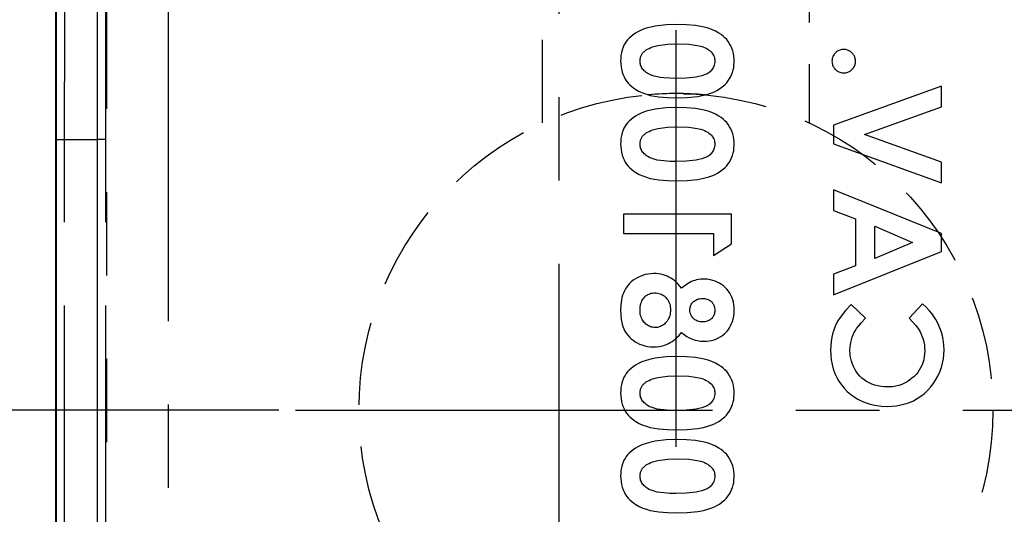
# Model space of a CAD drawing. Extents: x 2651 to 11825, y -3833 to 1075.
# Tile 421 of 656: x 4663 to 4692, y -3144 to -3130. Entities that reach past the tile are written whole.
import ezdxf

# ---------------------------------------------------------------- set-up
doc = ezdxf.new("R2010")
doc.units = 0
doc.header["$LTSCALE"] = 10
for name, pattern in [('CENTER', [2, 1.25, -0.25, 0.25, -0.25]), ('HIDDEN', [0.375, 0.25, -0.125]), ('PHANTOM', [2.5, 1.25, -0.25, 0.25, -0.25, 0.25, -0.25])]:
    doc.linetypes.add(name, pattern=pattern)
doc.layers.get('0').update_dxf_attribs({"linetype": 'CONTINUOUS'})
doc.layers.get('Defpoints').update_dxf_attribs({"linetype": 'CONTINUOUS'})
for name, color, linetype in [('COOL', 150, 'HIDDEN'), ('DIM', 3, 'CONTINUOUS'), ('LAYER_108', 7, 'CONTINUOUS')]:
    doc.layers.add(name, color=color, linetype=linetype)
doc.styles.get("Standard").update_dxf_attribs({"font": 'romans.shx'})
doc.dimstyles.new('1-1', dxfattribs={"dimtxt": 2.5, "dimasz": 2.5, "dimexe": 1, "dimexo": 0.5, "dimtad": 0, "dimrnd": 1.38778e-17, "dimzin": 9, "dimdsep": 46, "dimtxsty": 'Standard', "dimblk": 'CLOSED', "dimcen": 0, "dimclrd": 3, "dimclre": 3, "dimclrt": 3, "dimazin": 2, "dimtfac": 0.75, "dimtofl": 0, "dimtmove": 0, "dimatfit": 3, "dimfxl": 0, "dimtolj": 1, "dimarcsym": 0})

# ---------------------------------------------------------------- blocks, each defined once
blk = doc.blocks.new('*D716')
at = {"layer": 'Defpoints', "color": 0}
for p in [(4678.934, -3109.358), (4648.73, -3141.358), (4671.034, -3141.358)]:
    blk.add_point(p, dxfattribs=at)
at = {"layer": 'DIM', "color": 3, "lineweight": -2}
blk.add_line((4670.534, -3141.358), (4648.73, -3141.358), dxfattribs=at)
at = {"layer": 'DIM', "color": 3, "insert": (4646.081, -3141.358), "char_height": 2.5, "attachment_point": 5}
blk.add_mtext('\\A1;32', dxfattribs=at)
blk = doc.blocks.new('_Closed')
at = {"color": 0, "linetype": 'ByBlock', "lineweight": -2}
for p, q in [((-1, 0.167), (0, 0)), ((-1, 0.167), (-1, -0.167)), ((0, 0), (-1, -0.167)), ((0, 0), (-1, 0))]:
    blk.add_line(p, q, dxfattribs=at)
blk = doc.blocks.new('*D717')
at = {"layer": 'Defpoints', "color": 0}
for p in [(4678.934, -3109.358), (4648.73, -3151.358), (4660.624, -3151.358)]:
    blk.add_point(p, dxfattribs=at)
at = {"layer": 'DIM', "color": 3, "lineweight": -2}
blk.add_line((4660.124, -3151.358), (4648.73, -3151.358), dxfattribs=at)
at = {"layer": 'DIM', "color": 3, "insert": (4646.081, -3151.358), "char_height": 2.5, "attachment_point": 5}
blk.add_mtext('\\A1;42', dxfattribs=at)
blk = doc.blocks.new('*D718')
at = {"layer": 'Defpoints', "color": 0}
for p in [(4678.934, -3109.358), (4648.73, -3160.358), (4666.624, -3160.358)]:
    blk.add_point(p, dxfattribs=at)
at = {"layer": 'DIM', "color": 3, "lineweight": -2}
blk.add_line((4666.124, -3160.358), (4648.73, -3160.358), dxfattribs=at)
at = {"layer": 'DIM', "color": 3, "insert": (4646.438, -3160.358), "char_height": 2.5, "attachment_point": 5}
blk.add_mtext('\\A1;51', dxfattribs=at)
blk = doc.blocks.new('*D719')
at = {"layer": 'Defpoints', "color": 0}
for p in [(4678.934, -3109.358), (4670.434, -3164.168), (4670.434, -3172.18)]:
    blk.add_point(p, dxfattribs=at)
at = {"layer": 'DIM', "color": 3, "lineweight": -2}
blk.add_line((4670.434, -3164.668), (4670.434, -3172.18), dxfattribs=at)
at = {"layer": 'DIM', "color": 3, "insert": (4670.434, -3175.424), "char_height": 2.5, "attachment_point": 5, "rotation": 90}
blk.add_mtext('\\A1;8.5', dxfattribs=at)
blk = doc.blocks.new('*D720')
at = {"layer": 'Defpoints', "color": 0}
for p in [(4678.934, -3109.358), (4664.434, -3155.168), (4664.434, -3172.18)]:
    blk.add_point(p, dxfattribs=at)
at = {"layer": 'DIM', "color": 3, "lineweight": -2}
blk.add_line((4664.434, -3155.668), (4664.434, -3172.18), dxfattribs=at)
at = {"layer": 'DIM', "color": 3, "insert": (4664.434, -3176.436), "char_height": 2.5, "attachment_point": 5, "rotation": 90}
blk.add_mtext('\\A1;14.5', dxfattribs=at)
blk = doc.blocks.new('*D721')
at = {"layer": 'Defpoints', "color": 0}
for p in [(4678.934, -3109.358), (4682.434, -3170.358), (4682.434, -3172.18)]:
    blk.add_point(p, dxfattribs=at)
at = {"layer": 'DIM', "color": 3, "lineweight": -2}
blk.add_line((4682.434, -3170.858), (4682.434, -3172.18), dxfattribs=at)
at = {"layer": 'DIM', "color": 3, "insert": (4682.434, -3175.424), "char_height": 2.5, "attachment_point": 5, "rotation": 90}
blk.add_mtext('\\A1;3.5', dxfattribs=at)
blk = doc.blocks.new('*D722')
at = {"layer": 'Defpoints', "color": 0}
for p in [(4678.934, -3109.358), (4694.434, -3167.168), (4694.434, -3172.18)]:
    blk.add_point(p, dxfattribs=at)
at = {"layer": 'DIM', "color": 3, "lineweight": -2}
blk.add_line((4694.434, -3167.668), (4694.434, -3172.18), dxfattribs=at)
at = {"layer": 'DIM', "color": 3, "insert": (4694.434, -3176.436), "char_height": 2.5, "attachment_point": 5, "rotation": 90}
blk.add_mtext('\\A1;15.5', dxfattribs=at)
blk = doc.blocks.new('*D723')
at = {"layer": 'Defpoints', "color": 0}
for p in [(4678.934, -3109.358), (4696.434, -3129.168), (4698.184, -3172.18)]:
    blk.add_point(p, dxfattribs=at)
at = {"layer": 'DIM', "color": 3, "lineweight": -2}
for p, q in [((4696.434, -3129.668), (4696.434, -3162.18)), ((4696.434, -3162.18), (4698.184, -3167.18)), ((4698.184, -3167.18), (4698.184, -3172.18))]:
    blk.add_line(p, q, dxfattribs=at)
at = {"layer": 'DIM', "color": 3, "insert": (4698.184, -3176.436), "char_height": 2.5, "attachment_point": 5, "rotation": 90}
blk.add_mtext('\\A1;17.5', dxfattribs=at)
blk = doc.blocks.new('*D724')
at = {"layer": 'Defpoints', "color": 0}
for p in [(4678.934, -3109.358), (4699.434, -3143.958), (4701.934, -3172.18)]:
    blk.add_point(p, dxfattribs=at)
at = {"layer": 'DIM', "color": 3, "lineweight": -2}
for p, q in [((4699.434, -3144.458), (4699.434, -3162.18)), ((4699.434, -3162.18), (4701.934, -3167.18)), ((4701.934, -3167.18), (4701.934, -3172.18))]:
    blk.add_line(p, q, dxfattribs=at)
at = {"layer": 'DIM', "color": 3, "insert": (4701.934, -3176.615), "char_height": 2.5, "attachment_point": 5, "rotation": 90}
blk.add_mtext('\\A1;20.5', dxfattribs=at)
blk = doc.blocks.new('*D725')
at = {"layer": 'Defpoints', "color": 0}
for p in [(4678.934, -3109.358), (4703.244, -3152.358), (4711.69, -3152.358)]:
    blk.add_point(p, dxfattribs=at)
at = {"layer": 'DIM', "color": 3, "lineweight": -2}
blk.add_line((4703.744, -3152.358), (4711.69, -3152.358), dxfattribs=at)
at = {"layer": 'DIM', "color": 3, "insert": (4714.339, -3152.358), "char_height": 2.5, "attachment_point": 5}
blk.add_mtext('\\A1;43', dxfattribs=at)
blk = doc.blocks.new('*D726')
at = {"layer": 'Defpoints', "color": 0}
for p in [(4678.934, -3109.358), (4694.434, -3163.358), (4711.69, -3163.358)]:
    blk.add_point(p, dxfattribs=at)
at = {"layer": 'DIM', "color": 3, "lineweight": -2}
blk.add_line((4694.934, -3163.358), (4711.69, -3163.358), dxfattribs=at)
at = {"layer": 'DIM', "color": 3, "insert": (4714.398, -3163.358), "char_height": 2.5, "attachment_point": 5}
blk.add_mtext('\\A1;54', dxfattribs=at)
blk = doc.blocks.new('*D727')
at = {"layer": 'Defpoints', "color": 0}
for p in [(4678.934, -3109.358), (4703.034, -3140.358), (4711.69, -3140.358)]:
    blk.add_point(p, dxfattribs=at)
at = {"layer": 'DIM', "color": 3, "lineweight": -2}
blk.add_line((4703.534, -3140.358), (4711.69, -3140.358), dxfattribs=at)
at = {"layer": 'DIM', "color": 3, "insert": (4713.982, -3140.358), "char_height": 2.5, "attachment_point": 5}
blk.add_mtext('\\A1;31', dxfattribs=at)
blk = doc.blocks.new('*D728')
at = {"layer": 'Defpoints', "color": 0}
for p in [(4678.934, -3109.358), (4703.034, -3133.358), (4711.69, -3133.358)]:
    blk.add_point(p, dxfattribs=at)
at = {"layer": 'DIM', "color": 3, "lineweight": -2}
blk.add_line((4703.534, -3133.358), (4711.69, -3133.358), dxfattribs=at)
at = {"layer": 'DIM', "color": 3, "insert": (4714.398, -3133.358), "char_height": 2.5, "attachment_point": 5}
blk.add_mtext('\\A1;24', dxfattribs=at)
blk = doc.blocks.new('*D3353')
at = {"layer": 'Defpoints', "color": 0}
for p in [(4678.934, -3109.358), (4650.684, -3164.358), (4650.684, -3172.18)]:
    blk.add_point(p, dxfattribs=at)
at = {"layer": 'DIM', "color": 3, "lineweight": -2}
blk.add_line((4650.684, -3164.858), (4650.684, -3172.18), dxfattribs=at)
at = {"layer": 'DIM', "color": 3, "insert": (4650.684, -3177.805), "char_height": 2.5, "attachment_point": 5, "rotation": 90}
blk.add_mtext('\\A1;28.25', dxfattribs=at)
blk = doc.blocks.new('*D3354')
at = {"layer": 'Defpoints', "color": 0}
for p in [(4678.934, -3109.358), (4707.184, -3164.358), (4707.184, -3172.18)]:
    blk.add_point(p, dxfattribs=at)
at = {"layer": 'DIM', "color": 3, "lineweight": -2}
blk.add_line((4707.184, -3164.858), (4707.184, -3172.18), dxfattribs=at)
at = {"layer": 'DIM', "color": 3, "insert": (4707.184, -3177.805), "char_height": 2.5, "attachment_point": 5, "rotation": 90}
blk.add_mtext('\\A1;28.25', dxfattribs=at)
blk = doc.blocks.new('*D3355')
at = {"layer": 'Defpoints', "color": 0}
for p in [(4678.934, -3109.358), (4701.184, -3170.358), (4711.69, -3170.358)]:
    blk.add_point(p, dxfattribs=at)
at = {"layer": 'DIM', "color": 3, "lineweight": -2}
blk.add_line((4701.684, -3170.358), (4711.69, -3170.358), dxfattribs=at)
at = {"layer": 'DIM', "color": 3, "insert": (4713.922, -3170.358), "char_height": 2.5, "attachment_point": 5}
blk.add_mtext('\\A1;61', dxfattribs=at)

msp = doc.modelspace()

# ---------------------------------------------------------------- linework, layer by layer
at = {"layer": 'COOL', "color": 1, "linetype": 'CENTER'}
for p, q in [((4678.934, -3169.464), (4678.934, -3049.252)), ((4682.434, -3129.958), (4682.434, -3170.358)), ((4671.034, -3141.358), (4693.834, -3141.358))]:
    msp.add_line(p, q, dxfattribs=at)
at = {"layer": 'COOL'}
for points in [[(4678.434, -3132.741), (4678.434, -3085.975)], [(4686.434, -3085.975), (4686.434, -3132.741)]]:
    msp.add_lwpolyline(points, dxfattribs=at)
at = {"layer": 'COOL', "color": 4, "linetype": 'HIDDEN'}
msp.add_circle((4682.434, -3141.358), 9.5, dxfattribs=at)
at = {"layer": 'LAYER_108', "color": 253, "linetype": 'PHANTOM'}
for p, q in [((4665.368, -3119.821), (4665.368, -3164.207)), ((4667.228, -3163.693), (4667.228, -3120.349)), ((4663.853, -3133.239), (4663.853, -3150.714)), ((4663.853, -3133.239), (4664.112, -3133.239)), ((4664.112, -3150.714), (4664.112, -3133.239)), ((4664.112, -3133.239), (4665.09, -3133.239)), ((4665.349, -3133.239), (4665.09, -3133.239)), ((4665.09, -3133.239), (4665.09, -3150.714)), ((4665.349, -3150.714), (4665.349, -3133.239))]:
    msp.add_line(p, q, dxfattribs=at)
at = {"layer": 'LAYER_108', "color": 0, "linetype": 'Continuous'}
for p, q in [((4663.837, -3120.276), (4663.837, -3163.508)), ((4690.393, -3131.633), (4687.154, -3132.807)), ((4690.393, -3132.252), (4690.393, -3131.633)), ((4688.092, -3133.086), (4690.393, -3132.252)), ((4687.154, -3132.807), (4687.154, -3133.367)), ((4690.393, -3133.919), (4688.092, -3133.086)), ((4687.154, -3133.367), (4690.393, -3134.539)), ((4690.393, -3134.539), (4690.393, -3133.919)), ((4690.393, -3136.055), (4687.154, -3134.747)), ((4687.154, -3134.747), (4687.154, -3135.368)), ((4687.154, -3135.368), (4687.818, -3135.62)), ((4684.1, -3135.474), (4680.861, -3135.474)), ((4680.861, -3135.474), (4680.861, -3136.055)), ((4684.1, -3136.372), (4684.1, -3135.474)), ((4687.818, -3135.62), (4687.818, -3137.031)), ((4688.4, -3135.839), (4689.524, -3136.325)), ((4688.4, -3136.81), (4688.4, -3135.839)), ((4680.861, -3136.055), (4683.56, -3136.055)), ((4683.56, -3136.055), (4683.56, -3136.719)), ((4690.393, -3136.594), (4690.393, -3136.055)), ((4683.56, -3136.719), (4684.1, -3136.372)), ((4689.524, -3136.325), (4688.4, -3136.81)), ((4687.154, -3137.902), (4690.393, -3136.594)), ((4687.818, -3137.031), (4687.154, -3137.282)), ((4687.154, -3137.282), (4687.154, -3137.902)), ((4688.123, -3138.599), (4687.689, -3138.185)), ((4689.831, -3138.172), (4689.423, -3138.599))]:
    msp.add_line(p, q, dxfattribs=at)
at = {"layer": 'LAYER_108', "color": 253, "linetype": 'PHANTOM'}
for points in [[(4665.349, -3133.239, 0), (4665.349, -3132.392, 0), (4665.348, -3131.527, 0), (4665.347, -3130.65, 0), (4665.345, -3129.767, 0), (4665.343, -3128.884, 0), (4665.34, -3128.009, 0), (4665.336, -3127.149, 0), (4665.332, -3126.23, 0), (4665.327, -3125.347, 0), (4665.321, -3124.511, 0), (4665.314, -3123.731, 0), (4665.307, -3123.015, 0), (4665.3, -3122.37, 0), (4665.292, -3121.8, 0), (4665.284, -3121.309, 0), (4665.275, -3120.899, 0), (4665.267, -3120.571, 0), (4665.258, -3120.326, 0), (4665.25, -3120.156, 0), (4665.242, -3120.058, 0), (4665.234, -3120.026, 0)], [(4663.903, -3120.149, 0), (4663.897, -3120.363, 0), (4663.892, -3120.68, 0), (4663.888, -3121.097, 0), (4663.883, -3121.613, 0), (4663.879, -3122.221, 0), (4663.874, -3122.919, 0), (4663.87, -3123.699, 0), (4663.867, -3124.555, 0), (4663.864, -3125.482, 0), (4663.861, -3126.47, 0), (4663.858, -3127.513, 0), (4663.856, -3128.602, 0), (4663.855, -3129.728, 0), (4663.854, -3130.883, 0), (4663.853, -3132.056, 0), (4663.853, -3133.239, 0)], [(4664.975, -3120.285, 0), (4664.984, -3120.328, 0), (4664.993, -3120.455, 0), (4665.002, -3120.661, 0), (4665.01, -3120.939, 0), (4665.018, -3121.284, 0), (4665.025, -3121.69, 0), (4665.032, -3122.151, 0), (4665.039, -3122.661, 0), (4665.045, -3123.214, 0), (4665.05, -3123.803, 0), (4665.056, -3124.424, 0), (4665.061, -3125.071, 0), (4665.066, -3125.874, 0), (4665.071, -3126.698, 0), (4665.076, -3127.536, 0), (4665.079, -3128.379, 0), (4665.083, -3129.222, 0), (4665.085, -3130.058, 0), (4665.087, -3130.882, 0), (4665.089, -3131.689, 0), (4665.09, -3132.476, 0), (4665.09, -3133.239, 0)], [(4664.112, -3133.239, 0), (4664.112, -3132.079, 0), (4664.113, -3130.929, 0), (4664.114, -3129.797, 0), (4664.115, -3128.693, 0), (4664.117, -3127.625, 0), (4664.12, -3126.603, 0), (4664.123, -3125.634, 0), (4664.126, -3124.725, 0), (4664.13, -3123.886, 0), (4664.133, -3123.121, 0), (4664.138, -3122.437, 0), (4664.142, -3121.841, 0), (4664.147, -3121.335, 0), (4664.152, -3120.926, 0), (4664.157, -3120.615, 0), (4664.162, -3120.406, 0)]]:
    msp.add_polyline3d(points, dxfattribs=at)
at = {"layer": 'LAYER_108', "color": 0, "linetype": 'Continuous'}
for points in [[(4682.479, -3129.785, 0), (4682.146, -3129.796, 0), (4681.816, -3129.834, 0), (4681.68, -3129.861, 0), (4681.546, -3129.899, 0), (4681.415, -3129.947, 0), (4681.29, -3130.007, 0), (4681.22, -3130.047, 0), (4681.152, -3130.091, 0), (4681.089, -3130.141, 0), (4681.03, -3130.196, 0), (4680.986, -3130.244, 0), (4680.946, -3130.295, 0), (4680.909, -3130.35, 0), (4680.878, -3130.407, 0), (4680.851, -3130.466, 0), (4680.823, -3130.548, 0), (4680.802, -3130.632, 0), (4680.787, -3130.718, 0), (4680.78, -3130.804, 0), (4680.778, -3130.879, 0)], [(4684.183, -3130.895, 0), (4684.179, -3130.815, 0), (4684.171, -3130.734, 0), (4684.158, -3130.654, 0), (4684.139, -3130.576, 0), (4684.113, -3130.5, 0), (4684.083, -3130.43, 0), (4684.046, -3130.363, 0), (4684.004, -3130.298, 0), (4683.957, -3130.238, 0), (4683.905, -3130.183, 0), (4683.849, -3130.132, 0), (4683.788, -3130.085, 0), (4683.725, -3130.042, 0), (4683.621, -3129.984, 0), (4683.512, -3129.935, 0), (4683.4, -3129.895, 0), (4683.285, -3129.863, 0), (4683.019, -3129.816, 0), (4682.75, -3129.792, 0), (4682.479, -3129.785, 0)], [(4681.359, -3130.881, 0), (4681.361, -3130.847, 0), (4681.364, -3130.814, 0), (4681.369, -3130.791, 0), (4681.375, -3130.769, 0), (4681.382, -3130.747, 0), (4681.391, -3130.726, 0), (4681.401, -3130.706, 0), (4681.412, -3130.686, 0), (4681.425, -3130.666, 0), (4681.438, -3130.648, 0), (4681.453, -3130.63, 0), (4681.472, -3130.61, 0), (4681.492, -3130.591, 0), (4681.513, -3130.574, 0), (4681.547, -3130.549, 0), (4681.582, -3130.526, 0)], [(4681.582, -3130.526, 0), (4681.631, -3130.501, 0), (4681.68, -3130.478, 0), (4681.732, -3130.458, 0), (4681.812, -3130.434, 0), (4681.894, -3130.415, 0), (4682.039, -3130.391, 0), (4682.184, -3130.377, 0), (4682.479, -3130.367, 0)], [(4682.479, -3130.367, 0), (4682.826, -3130.38, 0), (4682.948, -3130.392, 0), (4683.068, -3130.411, 0), (4683.187, -3130.439, 0), (4683.24, -3130.456, 0), (4683.292, -3130.476, 0), (4683.342, -3130.5, 0), (4683.389, -3130.529, 0), (4683.424, -3130.553, 0), (4683.458, -3130.58, 0), (4683.489, -3130.61, 0), (4683.517, -3130.642, 0), (4683.536, -3130.667, 0), (4683.552, -3130.693, 0), (4683.567, -3130.721, 0), (4683.579, -3130.749, 0), (4683.589, -3130.781, 0), (4683.595, -3130.814, 0), (4683.599, -3130.848, 0), (4683.601, -3130.881, 0)], [(4687.467, -3130.533, 0), (4687.437, -3130.535, 0), (4687.407, -3130.539, 0), (4687.378, -3130.544, 0), (4687.349, -3130.552, 0), (4687.322, -3130.563, 0), (4687.298, -3130.575, 0), (4687.274, -3130.589, 0), (4687.252, -3130.605, 0), (4687.231, -3130.622, 0), (4687.212, -3130.641, 0), (4687.192, -3130.663, 0), (4687.174, -3130.687, 0), (4687.157, -3130.713, 0), (4687.143, -3130.74, 0), (4687.134, -3130.762, 0), (4687.126, -3130.786, 0), (4687.121, -3130.81, 0), (4687.117, -3130.834, 0), (4687.114, -3130.859, 0), (4687.113, -3130.886, 0)], [(4687.818, -3130.886, 0), (4687.816, -3130.856, 0), (4687.813, -3130.826, 0), (4687.807, -3130.797, 0), (4687.8, -3130.768, 0), (4687.789, -3130.741, 0), (4687.777, -3130.717, 0), (4687.763, -3130.694, 0), (4687.747, -3130.672, 0), (4687.729, -3130.651, 0), (4687.711, -3130.631, 0), (4687.692, -3130.615, 0), (4687.673, -3130.599, 0), (4687.652, -3130.585, 0), (4687.63, -3130.572, 0), (4687.608, -3130.561, 0), (4687.581, -3130.551, 0), (4687.552, -3130.543, 0), (4687.524, -3130.537, 0), (4687.494, -3130.534, 0), (4687.467, -3130.533, 0)], [(4680.778, -3130.879, 0), (4680.782, -3130.963, 0), (4680.79, -3131.047, 0), (4680.803, -3131.13, 0), (4680.823, -3131.212, 0), (4680.85, -3131.291, 0), (4680.88, -3131.359, 0), (4680.916, -3131.425, 0), (4680.958, -3131.487, 0), (4681.005, -3131.545, 0), (4681.056, -3131.598, 0), (4681.111, -3131.648, 0), (4681.17, -3131.693, 0), (4681.231, -3131.735, 0), (4681.333, -3131.792, 0), (4681.439, -3131.84, 0), (4681.549, -3131.88, 0), (4681.661, -3131.911, 0), (4681.92, -3131.958, 0), (4682.184, -3131.98, 0), (4682.449, -3131.986, 0)], [(4682.442, -3131.405, 0), (4682.255, -3131.4, 0), (4682.069, -3131.388, 0), (4681.973, -3131.376, 0), (4681.878, -3131.36, 0), (4681.784, -3131.338, 0), (4681.693, -3131.308, 0), (4681.652, -3131.29, 0), (4681.613, -3131.27, 0), (4681.575, -3131.247, 0), (4681.539, -3131.222, 0), (4681.511, -3131.199, 0), (4681.485, -3131.175, 0), (4681.46, -3131.149, 0), (4681.438, -3131.121, 0), (4681.418, -3131.092, 0), (4681.402, -3131.064, 0), (4681.389, -3131.034, 0), (4681.378, -3131.003, 0), (4681.369, -3130.972, 0), (4681.364, -3130.942, 0), (4681.361, -3130.912, 0), (4681.359, -3130.881, 0)], [(4683.601, -3130.881, 0), (4683.598, -3130.922, 0), (4683.593, -3130.962, 0), (4683.584, -3131.002, 0), (4683.571, -3131.04, 0), (4683.558, -3131.07, 0), (4683.542, -3131.099, 0), (4683.524, -3131.127, 0), (4683.505, -3131.153, 0), (4683.483, -3131.178, 0), (4683.457, -3131.202, 0), (4683.429, -3131.224, 0), (4683.4, -3131.243, 0), (4683.369, -3131.261, 0), (4683.291, -3131.297, 0), (4683.21, -3131.326, 0), (4683.126, -3131.349, 0), (4683.041, -3131.365, 0), (4682.743, -3131.397, 0), (4682.442, -3131.405, 0)], [(4683.742, -3131.72, 0), (4683.824, -3131.659, 0), (4683.901, -3131.592, 0), (4683.949, -3131.542, 0), (4683.994, -3131.488, 0), (4684.034, -3131.43, 0), (4684.073, -3131.365, 0), (4684.106, -3131.297, 0), (4684.133, -3131.224, 0), (4684.154, -3131.149, 0), (4684.167, -3131.087, 0), (4684.176, -3131.024, 0), (4684.183, -3130.895, 0)], [(4687.113, -3130.886, 0), (4687.115, -3130.916, 0), (4687.118, -3130.945, 0), (4687.124, -3130.975, 0), (4687.132, -3131.004, 0), (4687.143, -3131.031, 0), (4687.155, -3131.055, 0), (4687.169, -3131.078, 0), (4687.185, -3131.1, 0), (4687.203, -3131.121, 0), (4687.221, -3131.14, 0), (4687.239, -3131.157, 0), (4687.259, -3131.172, 0), (4687.279, -3131.186, 0), (4687.301, -3131.198, 0), (4687.323, -3131.209, 0), (4687.35, -3131.219, 0), (4687.378, -3131.228, 0), (4687.406, -3131.233, 0), (4687.435, -3131.237, 0), (4687.467, -3131.239, 0)], [(4687.467, -3131.239, 0), (4687.497, -3131.236, 0), (4687.526, -3131.233, 0), (4687.556, -3131.227, 0), (4687.584, -3131.219, 0), (4687.612, -3131.208, 0), (4687.637, -3131.196, 0), (4687.66, -3131.182, 0), (4687.682, -3131.166, 0), (4687.703, -3131.148, 0), (4687.722, -3131.129, 0), (4687.742, -3131.107, 0), (4687.759, -3131.084, 0), (4687.774, -3131.059, 0), (4687.788, -3131.033, 0), (4687.797, -3131.011, 0), (4687.805, -3130.987, 0), (4687.81, -3130.963, 0), (4687.814, -3130.938, 0), (4687.817, -3130.913, 0), (4687.818, -3130.886, 0)], [(4682.449, -3131.986, 0), (4682.773, -3131.976, 0), (4683.096, -3131.941, 0), (4683.262, -3131.91, 0), (4683.425, -3131.866, 0), (4683.507, -3131.838, 0), (4683.587, -3131.805, 0), (4683.666, -3131.765, 0), (4683.742, -3131.72, 0)], [(4682.479, -3132.277, 0), (4682.146, -3132.287, 0), (4681.816, -3132.325, 0), (4681.68, -3132.353, 0), (4681.546, -3132.39, 0), (4681.415, -3132.438, 0), (4681.29, -3132.498, 0), (4681.22, -3132.538, 0), (4681.152, -3132.583, 0), (4681.089, -3132.632, 0), (4681.03, -3132.687, 0), (4680.986, -3132.735, 0), (4680.946, -3132.786, 0), (4680.909, -3132.841, 0), (4680.878, -3132.898, 0), (4680.851, -3132.958, 0), (4680.823, -3133.039, 0), (4680.802, -3133.123, 0), (4680.787, -3133.209, 0), (4680.78, -3133.295, 0), (4680.778, -3133.37, 0)], [(4684.183, -3133.387, 0), (4684.179, -3133.306, 0), (4684.171, -3133.225, 0), (4684.158, -3133.146, 0), (4684.139, -3133.067, 0), (4684.113, -3132.991, 0), (4684.083, -3132.921, 0), (4684.046, -3132.854, 0), (4684.004, -3132.79, 0), (4683.957, -3132.73, 0), (4683.905, -3132.674, 0), (4683.849, -3132.623, 0), (4683.788, -3132.576, 0), (4683.725, -3132.533, 0), (4683.621, -3132.475, 0), (4683.512, -3132.426, 0), (4683.4, -3132.386, 0), (4683.285, -3132.354, 0), (4683.019, -3132.307, 0), (4682.75, -3132.284, 0), (4682.479, -3132.277, 0)], [(4681.359, -3133.372, 0), (4681.361, -3133.339, 0), (4681.364, -3133.305, 0), (4681.369, -3133.282, 0), (4681.375, -3133.26, 0), (4681.382, -3133.238, 0), (4681.391, -3133.217, 0), (4681.401, -3133.197, 0), (4681.412, -3133.177, 0), (4681.425, -3133.158, 0), (4681.438, -3133.139, 0), (4681.453, -3133.121, 0), (4681.472, -3133.101, 0), (4681.492, -3133.082, 0), (4681.513, -3133.065, 0), (4681.547, -3133.04, 0), (4681.582, -3133.017, 0)], [(4681.582, -3133.017, 0), (4681.631, -3132.992, 0), (4681.68, -3132.969, 0), (4681.732, -3132.95, 0), (4681.812, -3132.925, 0), (4681.894, -3132.906, 0), (4682.039, -3132.882, 0), (4682.184, -3132.868, 0), (4682.479, -3132.858, 0)], [(4682.479, -3132.858, 0), (4682.826, -3132.871, 0), (4682.948, -3132.883, 0), (4683.068, -3132.902, 0), (4683.187, -3132.93, 0), (4683.24, -3132.947, 0), (4683.292, -3132.967, 0), (4683.342, -3132.992, 0), (4683.389, -3133.02, 0), (4683.424, -3133.044, 0), (4683.458, -3133.072, 0), (4683.489, -3133.101, 0), (4683.517, -3133.133, 0), (4683.536, -3133.158, 0), (4683.552, -3133.184, 0), (4683.567, -3133.212, 0), (4683.579, -3133.24, 0), (4683.589, -3133.272, 0), (4683.595, -3133.305, 0), (4683.599, -3133.339, 0), (4683.601, -3133.372, 0)], [(4680.778, -3133.37, 0), (4680.782, -3133.454, 0), (4680.79, -3133.538, 0), (4680.803, -3133.621, 0), (4680.823, -3133.703, 0), (4680.85, -3133.782, 0), (4680.88, -3133.85, 0), (4680.916, -3133.916, 0), (4680.958, -3133.978, 0), (4681.005, -3134.036, 0), (4681.056, -3134.089, 0), (4681.111, -3134.139, 0), (4681.17, -3134.185, 0), (4681.231, -3134.226, 0), (4681.333, -3134.283, 0), (4681.439, -3134.331, 0), (4681.549, -3134.371, 0), (4681.661, -3134.402, 0), (4681.92, -3134.449, 0), (4682.184, -3134.471, 0), (4682.449, -3134.477, 0)], [(4682.442, -3133.896, 0), (4682.255, -3133.892, 0), (4682.069, -3133.879, 0), (4681.973, -3133.867, 0), (4681.878, -3133.852, 0), (4681.784, -3133.829, 0), (4681.693, -3133.799, 0), (4681.652, -3133.782, 0), (4681.613, -3133.761, 0), (4681.575, -3133.739, 0), (4681.539, -3133.713, 0), (4681.511, -3133.69, 0), (4681.485, -3133.666, 0), (4681.46, -3133.64, 0), (4681.438, -3133.612, 0), (4681.418, -3133.583, 0), (4681.402, -3133.555, 0), (4681.389, -3133.525, 0), (4681.378, -3133.494, 0), (4681.369, -3133.463, 0), (4681.364, -3133.433, 0), (4681.361, -3133.403, 0), (4681.359, -3133.372, 0)], [(4683.601, -3133.372, 0), (4683.598, -3133.413, 0), (4683.593, -3133.453, 0), (4683.584, -3133.493, 0), (4683.571, -3133.531, 0), (4683.558, -3133.561, 0), (4683.542, -3133.59, 0), (4683.524, -3133.618, 0), (4683.505, -3133.644, 0), (4683.483, -3133.669, 0), (4683.457, -3133.693, 0), (4683.429, -3133.715, 0), (4683.4, -3133.735, 0), (4683.369, -3133.752, 0), (4683.291, -3133.788, 0), (4683.21, -3133.817, 0), (4683.126, -3133.84, 0), (4683.041, -3133.857, 0), (4682.743, -3133.888, 0), (4682.442, -3133.896, 0)], [(4683.742, -3134.211, 0), (4683.824, -3134.15, 0), (4683.901, -3134.083, 0), (4683.949, -3134.033, 0), (4683.994, -3133.979, 0), (4684.034, -3133.922, 0), (4684.073, -3133.856, 0), (4684.106, -3133.788, 0), (4684.133, -3133.715, 0), (4684.154, -3133.641, 0), (4684.167, -3133.578, 0), (4684.176, -3133.515, 0), (4684.183, -3133.387, 0)], [(4682.449, -3134.477, 0), (4682.773, -3134.467, 0), (4683.096, -3134.432, 0), (4683.262, -3134.401, 0), (4683.425, -3134.357, 0), (4683.507, -3134.329, 0), (4683.587, -3134.296, 0), (4683.666, -3134.256, 0), (4683.742, -3134.211, 0)], [(4681.768, -3137.259, 0), (4681.683, -3137.264, 0), (4681.598, -3137.274, 0), (4681.513, -3137.291, 0), (4681.432, -3137.314, 0), (4681.359, -3137.343, 0), (4681.289, -3137.376, 0), (4681.221, -3137.415, 0), (4681.157, -3137.459, 0), (4681.096, -3137.508, 0), (4681.047, -3137.555, 0), (4681.002, -3137.606, 0), (4680.96, -3137.66, 0), (4680.923, -3137.717, 0), (4680.891, -3137.777, 0), (4680.861, -3137.844, 0), (4680.837, -3137.913, 0), (4680.817, -3137.983, 0), (4680.802, -3138.055, 0), (4680.784, -3138.203, 0), (4680.778, -3138.351, 0)], [(4682.605, -3137.703, 0), (4682.557, -3137.637, 0), (4682.505, -3137.574, 0), (4682.466, -3137.535, 0), (4682.425, -3137.497, 0), (4682.382, -3137.462, 0), (4682.332, -3137.427, 0), (4682.28, -3137.395, 0), (4682.226, -3137.366, 0), (4682.169, -3137.339, 0), (4682.11, -3137.316, 0), (4682.05, -3137.297, 0), (4681.981, -3137.28, 0), (4681.912, -3137.268, 0), (4681.84, -3137.262, 0), (4681.768, -3137.259, 0)], [(4683.266, -3137.425, 0), (4683.187, -3137.429, 0), (4683.109, -3137.438, 0), (4683.056, -3137.448, 0), (4683.004, -3137.463, 0), (4682.953, -3137.48, 0), (4682.904, -3137.501, 0), (4682.856, -3137.524, 0), (4682.81, -3137.551, 0), (4682.742, -3137.596, 0), (4682.676, -3137.645, 0), (4682.605, -3137.703, 0)], [(4684.183, -3138.355, 0), (4684.179, -3138.276, 0), (4684.171, -3138.198, 0), (4684.158, -3138.121, 0), (4684.139, -3138.045, 0), (4684.113, -3137.971, 0), (4684.083, -3137.906, 0), (4684.048, -3137.844, 0), (4684.007, -3137.785, 0), (4683.962, -3137.729, 0), (4683.913, -3137.678, 0), (4683.859, -3137.631, 0), (4683.801, -3137.588, 0), (4683.74, -3137.55, 0), (4683.676, -3137.517, 0), (4683.608, -3137.488, 0), (4683.539, -3137.464, 0), (4683.468, -3137.446, 0), (4683.368, -3137.431, 0), (4683.266, -3137.425, 0)], [(4681.359, -3138.357, 0), (4681.361, -3138.308, 0), (4681.366, -3138.258, 0), (4681.374, -3138.209, 0), (4681.385, -3138.161, 0), (4681.401, -3138.114, 0), (4681.417, -3138.08, 0), (4681.436, -3138.047, 0), (4681.457, -3138.015, 0), (4681.48, -3137.985, 0), (4681.501, -3137.963, 0), (4681.523, -3137.942, 0), (4681.547, -3137.923, 0), (4681.572, -3137.905, 0), (4681.598, -3137.89, 0), (4681.63, -3137.875, 0), (4681.663, -3137.862, 0), (4681.697, -3137.852, 0), (4681.731, -3137.846, 0), (4681.769, -3137.842, 0), (4681.808, -3137.84, 0)], [(4681.808, -3137.84, 0), (4681.846, -3137.843, 0), (4681.884, -3137.847, 0), (4681.922, -3137.854, 0), (4681.959, -3137.865, 0), (4681.994, -3137.879, 0), (4682.024, -3137.894, 0), (4682.053, -3137.911, 0), (4682.081, -3137.931, 0), (4682.107, -3137.953, 0), (4682.131, -3137.977, 0), (4682.155, -3138.004, 0), (4682.177, -3138.033, 0), (4682.198, -3138.063, 0), (4682.216, -3138.095, 0), (4682.234, -3138.135, 0), (4682.248, -3138.177, 0), (4682.259, -3138.22, 0), (4682.267, -3138.263, 0), (4682.271, -3138.307, 0), (4682.273, -3138.35, 0)], [(4682.854, -3138.358, 0), (4682.856, -3138.328, 0), (4682.86, -3138.298, 0), (4682.865, -3138.268, 0), (4682.873, -3138.239, 0), (4682.883, -3138.211, 0), (4682.896, -3138.187, 0), (4682.91, -3138.163, 0), (4682.927, -3138.141, 0), (4682.945, -3138.121, 0), (4682.965, -3138.102, 0), (4682.986, -3138.084, 0), (4683.008, -3138.068, 0), (4683.032, -3138.054, 0), (4683.059, -3138.041, 0), (4683.088, -3138.03, 0), (4683.117, -3138.021, 0), (4683.147, -3138.014, 0), (4683.192, -3138.009, 0), (4683.238, -3138.006, 0)], [(4683.238, -3138.006, 0), (4683.27, -3138.008, 0), (4683.302, -3138.011, 0), (4683.333, -3138.017, 0), (4683.364, -3138.024, 0), (4683.394, -3138.035, 0), (4683.42, -3138.047, 0), (4683.445, -3138.062, 0), (4683.468, -3138.078, 0), (4683.49, -3138.097, 0), (4683.507, -3138.113, 0), (4683.522, -3138.13, 0), (4683.536, -3138.148, 0), (4683.549, -3138.167, 0), (4683.56, -3138.187, 0), (4683.572, -3138.212, 0), (4683.582, -3138.238, 0), (4683.59, -3138.265, 0), (4683.595, -3138.292, 0), (4683.599, -3138.33, 0), (4683.601, -3138.369, 0)], [(4687.689, -3138.185, 0), (4687.517, -3138.373, 0), (4687.361, -3138.574, 0), (4687.292, -3138.681, 0), (4687.232, -3138.793, 0), (4687.196, -3138.873, 0), (4687.165, -3138.955, 0), (4687.139, -3139.038, 0), (4687.108, -3139.166, 0), (4687.087, -3139.295, 0), (4687.075, -3139.429, 0), (4687.071, -3139.563, 0)], [(4690.476, -3139.554, 0), (4690.468, -3139.394, 0), (4690.447, -3139.236, 0), (4690.424, -3139.129, 0), (4690.394, -3139.023, 0), (4690.359, -3138.919, 0), (4690.319, -3138.822, 0), (4690.274, -3138.728, 0), (4690.223, -3138.637, 0), (4690.165, -3138.546, 0), (4690.102, -3138.458, 0), (4690.035, -3138.374, 0), (4689.936, -3138.27, 0), (4689.831, -3138.172, 0)], [(4680.778, -3138.351, 0), (4680.783, -3138.496, 0), (4680.797, -3138.64, 0), (4680.826, -3138.782, 0), (4680.848, -3138.852, 0), (4680.875, -3138.921, 0), (4680.907, -3138.988, 0), (4680.945, -3139.051, 0), (4680.989, -3139.11, 0), (4681.039, -3139.166, 0), (4681.092, -3139.217, 0), (4681.15, -3139.263, 0), (4681.211, -3139.305, 0), (4681.276, -3139.343, 0), (4681.343, -3139.375, 0), (4681.413, -3139.402, 0), (4681.499, -3139.427, 0), (4681.588, -3139.444, 0), (4681.678, -3139.454, 0), (4681.768, -3139.459, 0)], [(4681.821, -3138.878, 0), (4681.782, -3138.876, 0), (4681.744, -3138.872, 0), (4681.707, -3138.864, 0), (4681.67, -3138.854, 0), (4681.641, -3138.842, 0), (4681.613, -3138.829, 0), (4681.587, -3138.813, 0), (4681.561, -3138.796, 0), (4681.537, -3138.777, 0), (4681.511, -3138.753, 0), (4681.486, -3138.727, 0), (4681.464, -3138.7, 0), (4681.444, -3138.671, 0), (4681.423, -3138.636, 0), (4681.405, -3138.599, 0), (4681.39, -3138.56, 0), (4681.378, -3138.521, 0), (4681.367, -3138.467, 0), (4681.362, -3138.412, 0), (4681.359, -3138.357, 0)], [(4682.273, -3138.35, 0), (4682.271, -3138.396, 0), (4682.266, -3138.442, 0), (4682.259, -3138.487, 0), (4682.248, -3138.532, 0), (4682.232, -3138.575, 0), (4682.215, -3138.613, 0), (4682.194, -3138.651, 0), (4682.171, -3138.686, 0), (4682.144, -3138.72, 0), (4682.116, -3138.751, 0), (4682.088, -3138.776, 0), (4682.059, -3138.8, 0), (4682.027, -3138.821, 0), (4681.995, -3138.839, 0), (4681.967, -3138.851, 0), (4681.938, -3138.861, 0), (4681.909, -3138.869, 0), (4681.879, -3138.874, 0), (4681.849, -3138.877, 0), (4681.821, -3138.878, 0)], [(4683.234, -3138.712, 0), (4683.197, -3138.71, 0), (4683.16, -3138.705, 0), (4683.124, -3138.698, 0), (4683.088, -3138.688, 0), (4683.06, -3138.676, 0), (4683.033, -3138.662, 0), (4683.007, -3138.646, 0), (4682.982, -3138.627, 0), (4682.959, -3138.607, 0), (4682.938, -3138.584, 0), (4682.919, -3138.56, 0), (4682.902, -3138.535, 0), (4682.889, -3138.513, 0), (4682.879, -3138.489, 0), (4682.87, -3138.465, 0), (4682.863, -3138.44, 0), (4682.857, -3138.399, 0), (4682.854, -3138.358, 0)], [(4683.601, -3138.369, 0), (4683.599, -3138.398, 0), (4683.596, -3138.428, 0), (4683.59, -3138.457, 0), (4683.583, -3138.486, 0), (4683.572, -3138.513, 0), (4683.559, -3138.538, 0), (4683.545, -3138.561, 0), (4683.528, -3138.583, 0), (4683.51, -3138.604, 0), (4683.49, -3138.622, 0), (4683.468, -3138.64, 0), (4683.446, -3138.655, 0), (4683.422, -3138.669, 0), (4683.395, -3138.682, 0), (4683.368, -3138.692, 0), (4683.339, -3138.701, 0), (4683.31, -3138.706, 0), (4683.272, -3138.71, 0), (4683.234, -3138.712, 0)], [(4683.275, -3139.293, 0), (4683.352, -3139.289, 0), (4683.429, -3139.281, 0), (4683.505, -3139.267, 0), (4683.579, -3139.246, 0), (4683.649, -3139.22, 0), (4683.716, -3139.188, 0), (4683.781, -3139.151, 0), (4683.842, -3139.109, 0), (4683.888, -3139.07, 0), (4683.931, -3139.029, 0), (4683.971, -3138.984, 0), (4684.008, -3138.936, 0), (4684.042, -3138.887, 0), (4684.076, -3138.826, 0), (4684.106, -3138.763, 0), (4684.131, -3138.697, 0), (4684.15, -3138.63, 0), (4684.168, -3138.539, 0), (4684.178, -3138.447, 0), (4684.183, -3138.355, 0)], [(4687.652, -3139.566, 0), (4687.659, -3139.446, 0), (4687.675, -3139.327, 0), (4687.694, -3139.247, 0), (4687.718, -3139.167, 0), (4687.749, -3139.09, 0), (4687.78, -3139.028, 0), (4687.815, -3138.968, 0), (4687.853, -3138.91, 0), (4687.917, -3138.825, 0), (4687.986, -3138.743, 0), (4688.123, -3138.599, 0)], [(4689.423, -3138.599, 0), (4689.529, -3138.705, 0), (4689.627, -3138.818, 0), (4689.693, -3138.912, 0), (4689.752, -3139.011, 0), (4689.787, -3139.082, 0), (4689.818, -3139.155, 0), (4689.843, -3139.23, 0), (4689.866, -3139.314, 0), (4689.882, -3139.4, 0), (4689.891, -3139.488, 0), (4689.894, -3139.577, 0)], [(4681.768, -3139.459, 0), (4681.849, -3139.456, 0), (4681.93, -3139.448, 0), (4681.985, -3139.438, 0), (4682.039, -3139.425, 0), (4682.092, -3139.409, 0), (4682.152, -3139.387, 0), (4682.21, -3139.361, 0), (4682.266, -3139.331, 0), (4682.323, -3139.296, 0), (4682.377, -3139.258, 0), (4682.428, -3139.216, 0), (4682.476, -3139.172, 0), (4682.521, -3139.125, 0), (4682.605, -3139.024, 0)], [(4682.605, -3139.024, 0), (4682.682, -3139.088, 0), (4682.764, -3139.145, 0), (4682.836, -3139.186, 0), (4682.91, -3139.221, 0), (4682.963, -3139.241, 0), (4683.017, -3139.258, 0), (4683.071, -3139.272, 0), (4683.121, -3139.281, 0), (4683.172, -3139.288, 0), (4683.275, -3139.293, 0)], [(4682.479, -3139.75, 0), (4682.146, -3139.76, 0), (4681.816, -3139.798, 0), (4681.68, -3139.826, 0), (4681.546, -3139.864, 0), (4681.415, -3139.912, 0), (4681.29, -3139.971, 0), (4681.22, -3140.011, 0), (4681.152, -3140.056, 0), (4681.089, -3140.105, 0), (4681.03, -3140.16, 0), (4680.986, -3140.208, 0), (4680.946, -3140.26, 0), (4680.909, -3140.315, 0), (4680.878, -3140.372, 0), (4680.851, -3140.431, 0), (4680.823, -3140.513, 0), (4680.802, -3140.597, 0), (4680.787, -3140.682, 0), (4680.78, -3140.768, 0), (4680.778, -3140.843, 0)], [(4684.183, -3140.86, 0), (4684.179, -3140.779, 0), (4684.171, -3140.699, 0), (4684.158, -3140.619, 0), (4684.139, -3140.541, 0), (4684.113, -3140.464, 0), (4684.083, -3140.395, 0), (4684.046, -3140.327, 0), (4684.004, -3140.263, 0), (4683.957, -3140.203, 0), (4683.905, -3140.147, 0), (4683.849, -3140.096, 0), (4683.788, -3140.049, 0), (4683.725, -3140.007, 0), (4683.621, -3139.949, 0), (4683.512, -3139.9, 0), (4683.4, -3139.86, 0), (4683.285, -3139.828, 0), (4683.019, -3139.78, 0), (4682.75, -3139.757, 0), (4682.479, -3139.75, 0)], [(4687.071, -3139.563, 0), (4687.078, -3139.705, 0), (4687.093, -3139.846, 0), (4687.117, -3139.986, 0), (4687.152, -3140.123, 0), (4687.199, -3140.256, 0), (4687.255, -3140.376, 0), (4687.321, -3140.491, 0), (4687.397, -3140.6, 0), (4687.481, -3140.701, 0), (4687.573, -3140.796, 0), (4687.673, -3140.883, 0), (4687.779, -3140.962, 0), (4687.891, -3141.031, 0), (4688.011, -3141.09, 0), (4688.135, -3141.14, 0), (4688.263, -3141.181, 0), (4688.394, -3141.211, 0), (4688.585, -3141.236, 0), (4688.779, -3141.245, 0)], [(4688.78, -3140.663, 0), (4688.683, -3140.66, 0), (4688.587, -3140.65, 0), (4688.491, -3140.633, 0), (4688.397, -3140.609, 0), (4688.307, -3140.577, 0), (4688.228, -3140.541, 0), (4688.153, -3140.499, 0), (4688.081, -3140.451, 0), (4688.013, -3140.397, 0), (4687.951, -3140.337, 0), (4687.893, -3140.272, 0), (4687.842, -3140.202, 0), (4687.796, -3140.129, 0), (4687.757, -3140.053, 0), (4687.724, -3139.974, 0), (4687.697, -3139.893, 0), (4687.676, -3139.81, 0), (4687.663, -3139.73, 0), (4687.655, -3139.648, 0), (4687.652, -3139.566, 0)], [(4688.779, -3141.245, 0), (4688.912, -3141.239, 0), (4689.046, -3141.226, 0), (4689.179, -3141.203, 0), (4689.309, -3141.171, 0), (4689.436, -3141.128, 0), (4689.556, -3141.075, 0), (4689.671, -3141.012, 0), (4689.781, -3140.94, 0), (4689.885, -3140.859, 0), (4689.981, -3140.77, 0), (4690.069, -3140.672, 0), (4690.149, -3140.568, 0), (4690.221, -3140.458, 0), (4690.289, -3140.337, 0), (4690.347, -3140.212, 0), (4690.395, -3140.082, 0), (4690.431, -3139.949, 0), (4690.455, -3139.818, 0), (4690.469, -3139.686, 0), (4690.476, -3139.554, 0)], [(4689.894, -3139.577, 0), (4689.889, -3139.668, 0), (4689.879, -3139.758, 0), (4689.862, -3139.848, 0), (4689.837, -3139.936, 0), (4689.805, -3140.02, 0), (4689.77, -3140.091, 0), (4689.729, -3140.16, 0), (4689.683, -3140.225, 0), (4689.632, -3140.287, 0), (4689.578, -3140.345, 0), (4689.512, -3140.404, 0), (4689.442, -3140.46, 0), (4689.368, -3140.509, 0), (4689.29, -3140.551, 0), (4689.204, -3140.589, 0), (4689.115, -3140.618, 0), (4689.024, -3140.641, 0), (4688.932, -3140.655, 0), (4688.78, -3140.663, 0)], [(4681.582, -3140.491, 0), (4681.631, -3140.466, 0), (4681.68, -3140.443, 0), (4681.732, -3140.423, 0), (4681.812, -3140.399, 0), (4681.894, -3140.38, 0), (4682.039, -3140.356, 0), (4682.184, -3140.341, 0), (4682.479, -3140.331, 0)], [(4682.479, -3140.331, 0), (4682.826, -3140.344, 0), (4682.948, -3140.357, 0), (4683.068, -3140.376, 0), (4683.187, -3140.404, 0), (4683.24, -3140.421, 0), (4683.292, -3140.441, 0), (4683.342, -3140.465, 0), (4683.389, -3140.493, 0), (4683.424, -3140.518, 0), (4683.458, -3140.545, 0), (4683.489, -3140.574, 0), (4683.517, -3140.606, 0), (4683.536, -3140.631, 0), (4683.552, -3140.658, 0), (4683.567, -3140.685, 0), (4683.579, -3140.714, 0), (4683.589, -3140.746, 0), (4683.595, -3140.779, 0), (4683.599, -3140.812, 0), (4683.601, -3140.846, 0)], [(4681.359, -3140.846, 0), (4681.361, -3140.812, 0), (4681.364, -3140.778, 0), (4681.369, -3140.756, 0), (4681.375, -3140.733, 0), (4681.382, -3140.712, 0), (4681.391, -3140.691, 0), (4681.401, -3140.67, 0), (4681.412, -3140.651, 0), (4681.425, -3140.631, 0), (4681.438, -3140.612, 0), (4681.453, -3140.594, 0), (4681.472, -3140.574, 0), (4681.492, -3140.556, 0), (4681.513, -3140.538, 0), (4681.547, -3140.514, 0), (4681.582, -3140.491, 0)], [(4680.778, -3140.843, 0), (4680.782, -3140.927, 0), (4680.79, -3141.011, 0), (4680.803, -3141.095, 0), (4680.823, -3141.176, 0), (4680.85, -3141.256, 0), (4680.88, -3141.324, 0), (4680.916, -3141.389, 0), (4680.958, -3141.451, 0), (4681.005, -3141.509, 0), (4681.056, -3141.563, 0), (4681.111, -3141.613, 0), (4681.17, -3141.658, 0), (4681.231, -3141.699, 0), (4681.333, -3141.756, 0), (4681.439, -3141.805, 0), (4681.549, -3141.844, 0), (4681.661, -3141.876, 0), (4681.92, -3141.922, 0), (4682.184, -3141.944, 0), (4682.449, -3141.951, 0)], [(4682.442, -3141.369, 0), (4682.255, -3141.365, 0), (4682.069, -3141.352, 0), (4681.973, -3141.341, 0), (4681.878, -3141.325, 0), (4681.784, -3141.303, 0), (4681.693, -3141.273, 0), (4681.652, -3141.255, 0), (4681.613, -3141.235, 0), (4681.575, -3141.212, 0), (4681.539, -3141.186, 0), (4681.511, -3141.164, 0), (4681.485, -3141.14, 0), (4681.46, -3141.114, 0), (4681.438, -3141.086, 0), (4681.418, -3141.057, 0), (4681.402, -3141.028, 0), (4681.389, -3140.999, 0), (4681.378, -3140.968, 0), (4681.369, -3140.937, 0), (4681.364, -3140.907, 0), (4681.361, -3140.876, 0), (4681.359, -3140.846, 0)], [(4683.601, -3140.846, 0), (4683.598, -3140.886, 0), (4683.593, -3140.927, 0), (4683.584, -3140.966, 0), (4683.571, -3141.005, 0), (4683.558, -3141.035, 0), (4683.542, -3141.064, 0), (4683.524, -3141.092, 0), (4683.505, -3141.118, 0), (4683.483, -3141.142, 0), (4683.457, -3141.166, 0), (4683.429, -3141.188, 0), (4683.4, -3141.208, 0), (4683.369, -3141.226, 0), (4683.291, -3141.262, 0), (4683.21, -3141.291, 0), (4683.126, -3141.313, 0), (4683.041, -3141.33, 0), (4682.743, -3141.362, 0), (4682.442, -3141.369, 0)], [(4683.742, -3141.685, 0), (4683.824, -3141.624, 0), (4683.901, -3141.557, 0), (4683.949, -3141.506, 0), (4683.994, -3141.452, 0), (4684.034, -3141.395, 0), (4684.073, -3141.33, 0), (4684.106, -3141.262, 0), (4684.133, -3141.189, 0), (4684.154, -3141.114, 0), (4684.167, -3141.052, 0), (4684.176, -3140.989, 0), (4684.183, -3140.86, 0)], [(4682.449, -3141.951, 0), (4682.773, -3141.94, 0), (4683.096, -3141.906, 0), (4683.262, -3141.875, 0), (4683.425, -3141.831, 0), (4683.507, -3141.802, 0), (4683.587, -3141.769, 0), (4683.666, -3141.729, 0), (4683.742, -3141.685, 0)], [(4682.479, -3142.241, 0), (4682.146, -3142.252, 0), (4681.816, -3142.289, 0), (4681.68, -3142.317, 0), (4681.546, -3142.355, 0), (4681.415, -3142.403, 0), (4681.29, -3142.462, 0), (4681.22, -3142.503, 0), (4681.152, -3142.547, 0), (4681.089, -3142.597, 0), (4681.03, -3142.651, 0), (4680.986, -3142.699, 0), (4680.946, -3142.751, 0), (4680.909, -3142.806, 0), (4680.878, -3142.863, 0), (4680.851, -3142.922, 0), (4680.823, -3143.004, 0), (4680.802, -3143.088, 0), (4680.787, -3143.173, 0), (4680.78, -3143.26, 0), (4680.778, -3143.334, 0)], [(4684.183, -3143.351, 0), (4684.179, -3143.271, 0), (4684.171, -3143.19, 0), (4684.158, -3143.11, 0), (4684.139, -3143.032, 0), (4684.113, -3142.956, 0), (4684.083, -3142.886, 0), (4684.046, -3142.818, 0), (4684.004, -3142.754, 0), (4683.957, -3142.694, 0), (4683.905, -3142.639, 0), (4683.849, -3142.587, 0), (4683.788, -3142.54, 0), (4683.725, -3142.498, 0), (4683.621, -3142.44, 0), (4683.512, -3142.391, 0), (4683.4, -3142.351, 0), (4683.285, -3142.319, 0), (4683.019, -3142.271, 0), (4682.75, -3142.248, 0), (4682.479, -3142.241, 0)], [(4681.359, -3143.337, 0), (4681.361, -3143.303, 0), (4681.364, -3143.27, 0), (4681.369, -3143.247, 0), (4681.375, -3143.225, 0), (4681.382, -3143.203, 0), (4681.391, -3143.182, 0), (4681.401, -3143.162, 0), (4681.412, -3143.142, 0), (4681.425, -3143.122, 0), (4681.438, -3143.103, 0), (4681.453, -3143.085, 0), (4681.472, -3143.066, 0), (4681.492, -3143.047, 0), (4681.513, -3143.029, 0), (4681.547, -3143.005, 0), (4681.582, -3142.982, 0)], [(4681.582, -3142.982, 0), (4681.631, -3142.957, 0), (4681.68, -3142.934, 0), (4681.732, -3142.914, 0), (4681.812, -3142.89, 0), (4681.894, -3142.871, 0), (4682.039, -3142.847, 0), (4682.184, -3142.832, 0), (4682.479, -3142.822, 0)], [(4682.479, -3142.822, 0), (4682.826, -3142.835, 0), (4682.948, -3142.848, 0), (4683.068, -3142.867, 0), (4683.187, -3142.895, 0), (4683.24, -3142.912, 0), (4683.292, -3142.932, 0), (4683.342, -3142.956, 0), (4683.389, -3142.984, 0), (4683.424, -3143.009, 0), (4683.458, -3143.036, 0), (4683.489, -3143.066, 0), (4683.517, -3143.098, 0), (4683.536, -3143.122, 0), (4683.552, -3143.149, 0), (4683.567, -3143.176, 0), (4683.579, -3143.205, 0), (4683.589, -3143.237, 0), (4683.595, -3143.27, 0), (4683.599, -3143.303, 0), (4683.601, -3143.337, 0)], [(4680.778, -3143.334, 0), (4680.782, -3143.418, 0), (4680.79, -3143.502, 0), (4680.803, -3143.586, 0), (4680.823, -3143.667, 0), (4680.85, -3143.747, 0), (4680.88, -3143.815, 0), (4680.916, -3143.88, 0), (4680.958, -3143.942, 0), (4681.005, -3144, 0), (4681.056, -3144.054, 0), (4681.111, -3144.104, 0), (4681.17, -3144.149, 0), (4681.231, -3144.191, 0), (4681.333, -3144.248, 0), (4681.439, -3144.296, 0), (4681.549, -3144.335, 0), (4681.661, -3144.367, 0), (4681.92, -3144.413, 0), (4682.184, -3144.435, 0), (4682.449, -3144.442, 0)], [(4682.442, -3143.86, 0), (4682.255, -3143.856, 0), (4682.069, -3143.843, 0), (4681.973, -3143.832, 0), (4681.878, -3143.816, 0), (4681.784, -3143.794, 0), (4681.693, -3143.764, 0), (4681.652, -3143.746, 0), (4681.613, -3143.726, 0), (4681.575, -3143.703, 0), (4681.539, -3143.678, 0), (4681.511, -3143.655, 0), (4681.485, -3143.631, 0), (4681.46, -3143.605, 0), (4681.438, -3143.577, 0), (4681.418, -3143.548, 0), (4681.402, -3143.519, 0), (4681.389, -3143.49, 0), (4681.378, -3143.459, 0), (4681.369, -3143.428, 0), (4681.364, -3143.398, 0), (4681.361, -3143.367, 0), (4681.359, -3143.337, 0)], [(4683.601, -3143.337, 0), (4683.598, -3143.377, 0), (4683.593, -3143.418, 0), (4683.584, -3143.458, 0), (4683.571, -3143.496, 0), (4683.558, -3143.526, 0), (4683.542, -3143.555, 0), (4683.524, -3143.583, 0), (4683.505, -3143.609, 0), (4683.483, -3143.633, 0), (4683.457, -3143.658, 0), (4683.429, -3143.68, 0), (4683.4, -3143.699, 0), (4683.369, -3143.717, 0), (4683.291, -3143.753, 0), (4683.21, -3143.782, 0), (4683.126, -3143.804, 0), (4683.041, -3143.821, 0), (4682.743, -3143.853, 0), (4682.442, -3143.86, 0)], [(4683.742, -3144.176, 0), (4683.824, -3144.115, 0), (4683.901, -3144.048, 0), (4683.949, -3143.997, 0), (4683.994, -3143.943, 0), (4684.034, -3143.886, 0), (4684.073, -3143.821, 0), (4684.106, -3143.753, 0), (4684.133, -3143.68, 0), (4684.154, -3143.605, 0), (4684.167, -3143.543, 0), (4684.176, -3143.48, 0), (4684.183, -3143.351, 0)], [(4682.449, -3144.442, 0), (4682.773, -3144.431, 0), (4683.096, -3144.397, 0), (4683.262, -3144.366, 0), (4683.425, -3144.322, 0), (4683.507, -3144.293, 0), (4683.587, -3144.26, 0), (4683.666, -3144.22, 0), (4683.742, -3144.176, 0)]]:
    msp.add_polyline3d(points, dxfattribs=at)
at = {"layer": 'LAYER_108', "color": 6, "linetype": 'HIDDEN'}
msp.add_polyline3d([(4683.305, -3131.898, 0), (4683.287, -3131.897, 0), (4683.019, -3131.876, 0), (4682.747, -3131.863, 0), (4682.476, -3131.858, 0), (4682.16, -3131.862, 0), (4681.845, -3131.877, 0), (4681.604, -3131.894, 0)], dxfattribs=at)
at = {"layer": 'LAYER_108', "color": 253, "linetype": 'PHANTOM'}
for radius, start, end in [(28.376, 96.2147, 157.8612), (27.988, 96.2148, 157.8612), (27.132, 125.0137, 166.7286), (26.743, 125.0137, 166.7286)]:
    msp.add_arc((4679.1, -3141.836), radius, start, end, dxfattribs=at)
at = {"layer": 'LAYER_108', "color": 0, "linetype": 'Continuous'}
for radius, start, end in [(28.499, 123.3599, 156.8536), (26.62, 125.5251, 166.6816)]:
    msp.add_arc((4679.1, -3141.836), radius, start, end, dxfattribs=at)
at = {"layer": 'LAYER_108', "color": 6, "linetype": 'HIDDEN'}
msp.add_arc((4682.434, -3141.358), 9.5, 84.7609, 95.0219, dxfattribs=at)

# ---------------------------------------------------------------- dimensions: what is measured, and where the dimension line sits
at = {"layer": 'DIM'}
for feature_location, offset, dtype, picture, middle in [((4671.034, -3141.358), (-22.304, 0), 0, '*D716', (4646.081, -3141.358)), ((4660.624, -3151.358), (-11.894, 0), 0, '*D717', (4646.081, -3151.358)), ((4666.624, -3160.358), (-17.894, 0), 0, '*D718', (4646.438, -3160.358)), ((4650.684, -3164.358), (0, -7.822), 1, '*D3353', (4650.684, -3177.805)), ((4664.434, -3155.168), (0, -17.012), 1, '*D720', (4664.434, -3176.436)), ((4670.434, -3164.168), (0, -8.012), 1, '*D719', (4670.434, -3175.424)), ((4682.434, -3170.358), (0, -1.822), 1, '*D721', (4682.434, -3175.424)), ((4694.434, -3167.168), (0, -5.012), 1, '*D722', (4694.434, -3176.436)), ((4696.434, -3129.168), (1.75, -43.012), 1, '*D723', (4698.184, -3176.436)), ((4699.434, -3143.958), (2.5, -28.222), 1, '*D724', (4701.934, -3176.615)), ((4703.244, -3152.358), (8.446, 0), 0, '*D725', (4714.339, -3152.358)), ((4694.434, -3163.358), (17.256, 0), 0, '*D726', (4714.398, -3163.358)), ((4703.034, -3140.358), (8.656, 0), 0, '*D727', (4713.982, -3140.358)), ((4703.034, -3133.358), (8.656, 0), 0, '*D728', (4714.398, -3133.358)), ((4707.184, -3164.358), (0, -7.822), 1, '*D3354', (4707.184, -3177.805)), ((4701.184, -3170.358), (10.506, 0), 0, '*D3355', (4713.922, -3170.358))]:
    dim = msp.add_ordinate_dim(feature_location=feature_location, offset=offset, dtype=dtype, origin=(4678.934, -3109.358), dimstyle='1-1', dxfattribs=at)
    dim.commit()
    dim.dimension.update_dxf_attribs({"geometry": picture, "text_midpoint": middle})

doc.saveas('drawing.dxf')
